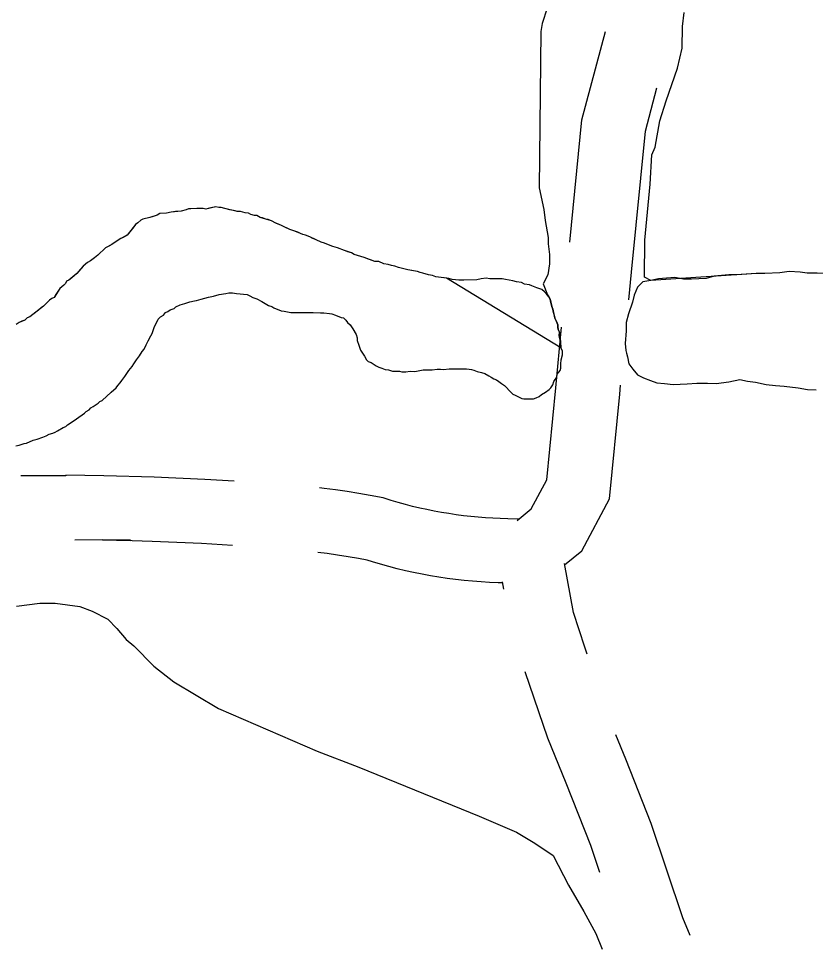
# Model space of a CAD drawing. Extents: x 3172231 to 3210228, y 940198 to 965780.
# Drawn here: x 3179351.7 to 3179723.8, y 958808.3 to 959240.6 of the extents above; entities that cross this region are included whole.
import ezdxf

# ---------------------------------------------------------------- set-up
doc = ezdxf.new("R2010")
doc.units = 0
for name, color, linetype in [('V-ROAD-CNTR', 7, 'Continuous'), ('V-SITE-VEGE', 7, 'Continuous'), ('V-TOPO-SHOR', 7, 'Continuous')]:
    doc.layers.add(name, color=color, linetype=linetype)

msp = doc.modelspace()

# ---------------------------------------------------------------- linework, layer by layer
at = {"layer": 'V-ROAD-CNTR'}
msp.add_line((3179578.35, 958974.242), (3179577.753, 958977.573), dxfattribs=at)
for points in [[(3179609.185, 959136.249), (3179614.811, 959193.287), (3179625.742, 959234.545)], [(3179636.696, 959109.3), (3179637.946, 959122.211), (3179644.429, 959187.939), (3179649.802, 959208.218)], [(3179584.547, 959006.293), (3179591.143, 959011.618), (3179598.449, 959025.199), (3179602.573, 959068.157), (3179605.311, 959096.437)], [(3179606.636, 958985.569), (3179614.697, 958992.076), (3179627.733, 959016.313), (3179632.435, 959065.279), (3179632.842, 959069.486)], [(3179452.364, 959024.568), (3179438.77, 959025.415), (3179415.144, 959026.474), (3179391.562, 959027.12), (3179373.882, 959027.43), (3179373.882, 959027.1), (3179358.56, 959027.034), (3179352.756, 959027.111)], [(3179585.638, 959006.906), (3179580.237, 959007.045), (3179576.648, 959007.134), (3179573.206, 959007.28), (3179569.763, 959007.488), (3179566.317, 959007.756), (3179562.881, 959008.082), (3179559.455, 959008.469), (3179556.03, 959008.918), (3179552.614, 959009.424), (3179549.21, 959009.989), (3179545.814, 959010.615), (3179542.431, 959011.299), (3179539.062, 959012.043), (3179535.701, 959012.845), (3179532.362, 959013.704), (3179529.034, 959014.625), (3179525.716, 959015.603), (3179521.945, 959016.784), (3179515.92, 959017.963), (3179510.564, 959018.914), (3179505.195, 959019.772), (3179499.805, 959020.539), (3179494.404, 959021.208), (3179492.238, 959021.439)], [(3179451.586, 958994.559), (3179437.166, 958995.457), (3179414.062, 958996.492), (3179390.888, 958997.128), (3179403.882, 958996.9), (3179403.882, 958997.23), (3179377.966, 958997.118)], [(3179577.644, 958977.1), (3179575.642, 958977.15), (3179571.666, 958977.318), (3179567.695, 958977.558), (3179563.735, 958977.866), (3179559.779, 958978.242), (3179555.823, 958978.689), (3179551.884, 958979.204), (3179547.956, 958979.786), (3179544.032, 958980.439), (3179540.124, 958981.159), (3179536.225, 958981.947), (3179532.344, 958982.803), (3179528.479, 958983.727), (3179524.626, 958984.718), (3179520.794, 958985.777), (3179516.99, 958986.899), (3179514.559, 958987.66), (3179510.418, 958988.471), (3179505.574, 958989.33), (3179500.715, 958990.108), (3179495.849, 958990.799), (3179491.453, 958991.344)], [(3179617.211, 958943.847), (3179616.089, 958947.151), (3179610.796, 958963.259), (3179606.695, 958986.143)], [(3179623.155, 958841.911), (3179618.907, 958854.506), (3179607.494, 958883.661), (3179598.851, 958904.611), (3179588.326, 958935.609)], [(3179665.273, 958812.413), (3179661.975, 958820.681), (3179647.105, 958864.774), (3179635.33, 958894.851), (3179630.652, 958906.189)]]:
    msp.add_lwpolyline(points, dxfattribs=at)
at = {"layer": 'V-SITE-VEGE'}
for points in [[(3179598.536, 959245.42), (3179596.299, 959238.207), (3179595.543, 959234.596), (3179594.886, 959161.544), (3179596.967, 959151.396), (3179597.643, 959146.327), (3179599.019, 959138.359), (3179598.992, 959135.465), (3179599.67, 959130.396), (3179599.631, 959126.054), (3179598.861, 959121), (3179596.654, 959116.679), (3179598.683, 959111.579)], [(3179731.996, 959121.618), (3179719.951, 959121.727), (3179716.67, 959122.118), (3179711.565, 959122.532), (3179707.178, 959121.839), (3179700.239, 959121.536), (3179696.223, 959121.573), (3179646.918, 959118.364), (3179644.036, 959119.839), (3179644.194, 959137.197), (3179646.596, 959163.215), (3179647.444, 959176.951), (3179648.923, 959180.556), (3179651.204, 959192.831), (3179654.182, 959202.209), (3179659.382, 959217.352), (3179661.637, 959226.736), (3179661.727, 959236.861), (3179662.509, 959243.366)], [(3179598.683, 959111.579), (3179599.418, 959110.68), (3179599.932, 959109.627), (3179600.688, 959106.215), (3179601.2, 959104.9), (3179601.448, 959103.328), (3179602.212, 959100.7), (3179602.982, 959099.121), (3179603.492, 959097.544), (3179603.484, 959096.498), (3179603.735, 959095.449), (3179604.247, 959094.132), (3179604.233, 959092.561), (3179604.735, 959089.938), (3179604.721, 959088.367), (3179604.979, 959088.103), (3179604.968, 959086.792), (3179551.618, 959119.351), (3179547.895, 959119.785), (3179546.588, 959120.06), (3179545.023, 959120.596), (3179543.19, 959120.877), (3179540.577, 959121.686), (3179539.271, 959121.958), (3179537.966, 959122.495), (3179533.52, 959123.32), (3179529.076, 959124.408), (3179527.509, 959124.946), (3179525.94, 959125.223), (3179524.373, 959125.759), (3179522.28, 959126.04), (3179519.931, 959127.109), (3179518.098, 959127.125), (3179513.138, 959129.003), (3179508.436, 959130.355), (3179507.131, 959131.154), (3179503.998, 959132.227), (3179500.604, 959133.568), (3179498.513, 959134.111), (3179494.6, 959135.719), (3179493.033, 959136.257), (3179487.815, 959138.662), (3179485.726, 959139.467), (3179484.419, 959139.739), (3179483.377, 959140.274), (3179480.765, 959141.345), (3179478.416, 959142.152), (3179474.503, 959144.019), (3179471.893, 959145.09), (3179469.807, 959146.157), (3179464.582, 959147.775), (3179463.017, 959148.576), (3179461.973, 959148.584), (3179460.142, 959149.125), (3179459.098, 959149.66), (3179457.527, 959149.936), (3179455.438, 959150.477), (3179453.867, 959150.491), (3179448.116, 959151.853), (3179446.287, 959152.394), (3179445.239, 959152.402), (3179443.932, 959152.676), (3179439.207, 959151.673), (3179437.901, 959151.943), (3179436.068, 959151.961), (3179431.087, 959151.742), (3179430.032, 959151.228), (3179427.673, 959150.727), (3179422.954, 959150.243), (3179420.853, 959149.739), (3179417.707, 959149.506), (3179416.391, 959148.732), (3179412.975, 959147.714), (3179409.827, 959146.956), (3179408.774, 959146.442), (3179407.453, 959145.144), (3179406.398, 959144.367), (3179402.423, 959139.426), (3179399.529, 959137.879), (3179395.313, 959135.037), (3179392.417, 959133.491), (3179388.718, 959130.12), (3179387.137, 959128.823), (3179385.292, 959127.531), (3179383.975, 959126.757), (3179381.861, 959124.94), (3179378.949, 959121.563), (3179375.252, 959118.45), (3179374.204, 959117.936), (3179373.669, 959116.894), (3179371.029, 959114.561), (3179368.371, 959110.391), (3179367.323, 959109.877), (3179366.266, 959109.103), (3179364.15, 959107.024), (3179363.358, 959106.246), (3179357.027, 959101.327), (3179355.712, 959100.815), (3179354.656, 959099.774), (3179352.026, 959098.75), (3179350.707, 959097.714)], [(3179350.75, 958966.31), (3179361.613, 958967.66), (3179368.846, 958967.594), (3179380.405, 958966.044), (3179386.172, 958963.822), (3179393.373, 958960.14), (3179397.674, 958955.761), (3179401.969, 958950.659), (3179405.559, 958947.735), (3179414.877, 958938.244), (3179424.216, 958930.929), (3179445.079, 958918.446), (3179462.374, 958911.055), (3179491.198, 958898.499), (3179510.658, 958891.089), (3179566.876, 958868.16), (3179584.169, 958860.771), (3179592.803, 958855.628), (3179601.429, 958849.765), (3179608.538, 958835.957), (3179615.661, 958823.595), (3179621.356, 958813.419), (3179624.185, 958806.159)]]:
    msp.add_lwpolyline(points, dxfattribs=at)
at = {"layer": 'V-TOPO-SHOR'}
for points in [[(3179455.438, 959150.477), (3179453.867, 959150.491), (3179452.82, 959150.763), (3179450.469, 959151.308), (3179448.116, 959151.853), (3179446.287, 959152.394), (3179445.239, 959152.402), (3179443.932, 959152.676), (3179441.571, 959152.172), (3179440.258, 959151.923), (3179439.207, 959151.671), (3179437.901, 959151.943), (3179436.068, 959151.961), (3179435.019, 959151.97), (3179432.136, 959151.734), (3179431.087, 959151.742), (3179430.034, 959151.228), (3179427.673, 959150.727), (3179425.052, 959150.487), (3179422.954, 959150.243), (3179420.853, 959149.739), (3179417.707, 959149.506), (3179416.391, 959148.732), (3179414.554, 959148.224), (3179412.977, 959147.714), (3179409.827, 959146.956), (3179408.774, 959146.442), (3179407.453, 959145.144), (3179406.398, 959144.367), (3179405.604, 959143.327), (3179403.748, 959140.986), (3179402.423, 959139.426), (3179400.58, 959138.396), (3179399.529, 959137.879), (3179396.367, 959135.813), (3179395.313, 959135.037), (3179394.26, 959134.523), (3179392.417, 959133.491), (3179388.718, 959130.12), (3179387.137, 959128.823), (3179385.292, 959127.531), (3179383.975, 959126.757), (3179381.861, 959124.94), (3179380.538, 959123.382), (3179378.949, 959121.563), (3179376.573, 959119.486), (3179375.254, 959118.45), (3179374.204, 959117.936), (3179373.669, 959116.894), (3179372.877, 959116.115), (3179371.029, 959114.561), (3179369.17, 959111.696), (3179368.371, 959110.391), (3179367.321, 959109.877), (3179366.266, 959109.103), (3179364.943, 959107.805), (3179364.15, 959107.024), (3179363.358, 959106.246), (3179362.303, 959105.47), (3179360.984, 959104.434), (3179358.346, 959102.363), (3179357.027, 959101.327), (3179355.712, 959100.815), (3179354.656, 959099.774), (3179353.341, 959099.262), (3179352.026, 959098.75), (3179350.707, 959097.714)], [(3179605.743, 959085.475), (3179604.968, 959086.792), (3179604.979, 959088.103), (3179604.721, 959088.367), (3179604.735, 959089.938), (3179604.481, 959090.988), (3179604.233, 959092.561), (3179604.247, 959094.132), (3179603.735, 959095.449), (3179603.484, 959096.498), (3179603.492, 959097.544), (3179602.982, 959099.121), (3179602.212, 959100.7), (3179601.958, 959101.751), (3179601.448, 959103.328), (3179601.2, 959104.9), (3179600.688, 959106.215), (3179600.438, 959107.526), (3179600.186, 959108.577), (3179599.932, 959109.627), (3179599.418, 959110.68), (3179598.124, 959112.263), (3179597.344, 959113.056), (3179596.043, 959114.114), (3179593.694, 959114.921), (3179591.343, 959115.728), (3179590.301, 959116.263), (3179587.945, 959116.545), (3179586.643, 959117.342), (3179584.288, 959117.627), (3179582.459, 959118.165), (3179580.888, 959118.442), (3179579.057, 959118.72), (3179577.488, 959118.997), (3179574.609, 959119.023), (3179573.56, 959119.032), (3179571.725, 959119.048), (3179570.156, 959119.325), (3179567.797, 959119.085), (3179565.698, 959118.579), (3179559.671, 959118.37), (3179557.313, 959118.393), (3179555.745, 959118.667), (3179554.172, 959118.681), (3179552.605, 959119.22), (3179550.512, 959119.501), (3179547.895, 959119.785), (3179546.588, 959120.06), (3179545.021, 959120.596), (3179543.19, 959120.877), (3179540.577, 959121.686), (3179539.271, 959121.958), (3179537.966, 959122.495), (3179536.133, 959122.773), (3179533.52, 959123.32), (3179529.076, 959124.408), (3179527.509, 959124.946), (3179525.94, 959125.223), (3179524.373, 959125.759), (3179522.28, 959126.04), (3179519.931, 959127.109), (3179518.098, 959127.125), (3179516.009, 959127.93), (3179514.705, 959128.467), (3179513.138, 959129.003), (3179512.092, 959129.276), (3179509.48, 959130.085), (3179508.436, 959130.355), (3179507.131, 959131.154), (3179505.565, 959131.69), (3179503.998, 959132.229), (3179500.604, 959133.568), (3179498.513, 959134.111), (3179497.209, 959134.648), (3179494.6, 959135.719), (3179493.033, 959136.257), (3179490.684, 959137.326), (3179488.857, 959138.127), (3179487.815, 959138.662), (3179485.726, 959139.467), (3179484.419, 959139.739), (3179483.377, 959140.274), (3179482.072, 959140.808), (3179480.765, 959141.345), (3179478.416, 959142.152), (3179476.067, 959143.221), (3179474.503, 959144.019), (3179473.198, 959144.556), (3179471.893, 959145.09), (3179469.807, 959146.157), (3179468.24, 959146.694), (3179467.195, 959146.966), (3179465.629, 959147.505), (3179464.582, 959147.775), (3179463.017, 959148.576), (3179461.971, 959148.584), (3179460.142, 959149.125), (3179459.098, 959149.66), (3179457.529, 959149.936), (3179456.484, 959150.206), (3179455.438, 959150.477)], [(3179724.697, 959121.684), (3179719.951, 959121.727), (3179716.67, 959122.12), (3179711.565, 959122.532), (3179707.178, 959121.839), (3179700.239, 959121.536), (3179696.223, 959121.573), (3179691.84, 959121.248), (3179687.093, 959120.924), (3179683.444, 959120.959), (3179676.501, 959120.289), (3179672.841, 959119.228), (3179665.903, 959118.925), (3179662.253, 959118.958), (3179658.245, 959119.724), (3179654.227, 959119.394), (3179650.573, 959119.062), (3179646.918, 959118.364), (3179643.262, 959117.668), (3179640.683, 959115.136), (3179639.19, 959111.499), (3179638.431, 959108.22), (3179636.557, 959102.762), (3179635.426, 959098.756), (3179635.389, 959094.742), (3179634.972, 959088.906), (3179635.307, 959085.617), (3179635.594, 959084.423)], [(3179440.412, 959110.532), (3179442.773, 959111.036), (3179445.398, 959111.798), (3179448.546, 959112.294), (3179449.859, 959112.544), (3179451.694, 959112.527), (3179453.525, 959112.249), (3179458.495, 959111.679), (3179459.8, 959111.145), (3179461.105, 959110.346), (3179462.931, 959109.807), (3179465.278, 959108.476), (3179468.406, 959106.615), (3179469.972, 959106.076), (3179471.015, 959105.544), (3179474.408, 959104.202), (3179475.715, 959103.93), (3179478.855, 959103.377), (3179481.212, 959103.356), (3179483.307, 959103.338), (3179486.188, 959103.311), (3179489.33, 959103.285), (3179492.738, 959103.254), (3179494.309, 959103.24), (3179496.924, 959102.955), (3179497.971, 959102.682), (3179499.799, 959102.142), (3179502.409, 959101.071), (3179503.455, 959100.798), (3179504.494, 959099.742), (3179505.27, 959098.689), (3179506.57, 959097.628), (3179507.862, 959095.783), (3179509.411, 959093.149), (3179509.921, 959091.572), (3179509.908, 959090.263), (3179510.676, 959088.16), (3179510.928, 959087.112), (3179511.44, 959085.797), (3179513.249, 959082.899), (3179514.283, 959081.318), (3179515.061, 959080.525), (3179516.366, 959079.989), (3179518.709, 959078.397), (3179520.013, 959077.861), (3179521.32, 959077.324), (3179522.887, 959076.788), (3179524.455, 959076.511), (3179526.284, 959075.97), (3179529.688, 959075.942), (3179530.735, 959075.669), (3179532.567, 959075.653), (3179534.667, 959075.897), (3179536.762, 959075.876), (3179540.698, 959076.628), (3179542.007, 959076.616), (3179543.842, 959076.599), (3179544.888, 959076.591), (3179547.248, 959076.831), (3179548.82, 959076.816), (3179550.129, 959076.806), (3179552.751, 959077.044), (3179554.586, 959077.027), (3179555.894, 959077.017), (3179557.727, 959076.999), (3179560.871, 959076.972), (3179562.182, 959076.96), (3179563.226, 959076.687), (3179564.273, 959076.417), (3179565.839, 959075.878), (3179567.928, 959075.336), (3179569.495, 959074.799), (3179571.32, 959073.734), (3179572.362, 959073.202), (3179573.667, 959072.403), (3179574.971, 959071.868), (3179576.012, 959071.072), (3179577.314, 959070.275), (3179578.615, 959069.214), (3179581.73, 959066.044), (3179582.508, 959065.251), (3179583.55, 959064.719), (3179584.855, 959064.182), (3179586.682, 959063.117), (3179587.728, 959063.109), (3179590.348, 959063.084), (3179592.181, 959063.068), (3179593.495, 959063.58), (3179594.81, 959064.092), (3179595.867, 959065.13), (3179597.71, 959066.163), (3179599.556, 959067.457), (3179600.348, 959068.235), (3179601.147, 959069.538), (3179601.683, 959071.104), (3179603.013, 959073.187), (3179603.287, 959074.496), (3179604.612, 959076.317), (3179604.882, 959077.361), (3179604.893, 959078.41), (3179604.903, 959079.458)], [(3179350.461, 959041.136), (3179352.036, 959041.384), (3179354.402, 959042.148), (3179355.45, 959042.4), (3179358.606, 959043.682), (3179360.443, 959044.19), (3179363.073, 959045.214), (3179364.65, 959045.724), (3179365.967, 959046.498), (3179367.804, 959047.004), (3179368.857, 959047.52), (3179369.909, 959048.034), (3179372.543, 959049.582), (3179373.858, 959050.094), (3179374.65, 959050.872), (3179377.284, 959052.683), (3179378.865, 959053.717), (3179382.558, 959056.303), (3179383.35, 959057.082), (3179384.665, 959057.856), (3179385.462, 959058.896), (3179386.514, 959059.41), (3179388.886, 959060.961), (3179389.679, 959061.741), (3179390.731, 959062.255), (3179394.956, 959066.146), (3179397.334, 959068.221), (3179398.129, 959069.261), (3179399.187, 959070.562), (3179399.982, 959071.602), (3179401.309, 959073.425), (3179403.169, 959076.288), (3179404.756, 959078.109), (3179405.555, 959079.411), (3179406.88, 959081.232), (3179408.207, 959083.054), (3179409.536, 959085.137), (3179410.331, 959086.18), (3179411.396, 959088.265), (3179412.198, 959090.091), (3179413.53, 959092.436), (3179414.062, 959093.481), (3179415.135, 959096.352), (3179417.005, 959100.264), (3179418.062, 959101.302), (3179419.379, 959102.076), (3179420.437, 959103.377), (3179421.49, 959103.891), (3179422.545, 959104.667), (3179424.384, 959105.175), (3179425.177, 959105.953), (3179427.282, 959106.983), (3179429.381, 959107.487), (3179431.747, 959108.253), (3179433.846, 959108.759), (3179434.896, 959109.011), (3179435.947, 959109.263), (3179436.996, 959109.517), (3179440.412, 959110.532)], [(3179604.903, 959079.458), (3179605.179, 959081.289), (3179605.724, 959083.642), (3179605.743, 959085.475)], [(3179635.594, 959084.423), (3179636.012, 959082.69), (3179636.712, 959079.399), (3179638.515, 959076.826), (3179640.681, 959074.252), (3179643.588, 959072.767), (3179646.862, 959071.643), (3179649.775, 959070.521), (3179653.42, 959070.123), (3179657.432, 959069.722), (3179664.004, 959070.027), (3179668.389, 959070.355), (3179673.499, 959070.308), (3179677.513, 959070.273), (3179683.36, 959070.951), (3179688.48, 959071.999), (3179692.123, 959071.237), (3179695.771, 959070.838), (3179700.87, 959069.697), (3179705.247, 959069.294), (3179709.259, 959068.893), (3179715.823, 959068.104), (3179720.195, 959067.334), (3179724.209, 959067.299)]]:
    msp.add_lwpolyline(points, dxfattribs=at)

doc.saveas('drawing.dxf')
